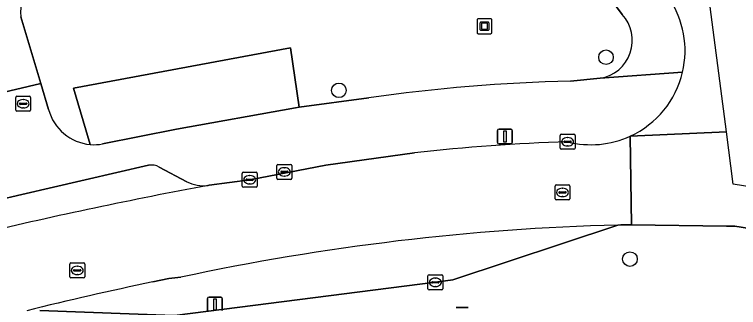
# Model space of a CAD drawing. Extents: x 159053 to 160042, y 380449 to 381423.
# Drawn here: x 159872.82 to 159921.33, y 381219.05 to 381238.71 of the extents above; entities that cross this region are included whole.
import ezdxf

# ---------------------------------------------------------------- set-up
doc = ezdxf.new("R2010")
doc.units = 0
for name, color, linetype in [('IMGEO_Afvalbak', 7, 'Continuous'), ('IMGEO_Boom', 7, 'Continuous'), ('IMGEO_Brandkraan', 7, 'Continuous'), ('IMGEO_Groenvoorziening', 7, 'Continuous'), ('IMGEO_Kolk', 7, 'Continuous'), ('IMGEO_Kunstobject', 7, 'Continuous'), ('IMGEO_Lichtmast', 7, 'Continuous'), ('IMGEO_Parkeervlak_open', 7, 'Continuous'), ('IMGEO_Rijbaan_lokaal_gesloten', 7, 'Continuous'), ('IMGEO_Rijbaan_lokaal_open', 7, 'Continuous'), ('IMGEO_Rioolput', 7, 'Continuous'), ('IMGEO_Voetpad_open', 7, 'Continuous')]:
    doc.layers.add(name, color=color, linetype=linetype)

msp = doc.modelspace()

# ---------------------------------------------------------------- linework, layer by layer
at = {"layer": 'IMGEO_Afvalbak'}
for p, q in [((159902.423, 381219.052), (159903.213, 381219.052)), ((159903.213, 381219.052), (159902.423, 381219.052))]:
    msp.add_line(p, q, dxfattribs=at)
at = {"layer": 'IMGEO_Boom'}
for centre in [(159912.456, 381235.84), (159894.554, 381233.618), (159914.06, 381222.297)]:
    msp.add_circle(centre, 0.489, dxfattribs=at)
at = {"layer": 'IMGEO_Brandkraan'}
for p, q in [((159872.9, 381232.296), (159872.9, 381233.148)), ((159872.975, 381233.222), (159873.827, 381233.222)), ((159873.388, 381233.002), (159873.413, 381233.002)), ((159873.901, 381233.148), (159873.901, 381232.296)), ((159873.159, 381232.716), (159873.159, 381232.728)), ((159873.597, 381232.679), (159873.199, 381232.679)), ((159873.202, 381232.765), (159873.6, 381232.765)), ((159873.643, 381232.728), (159873.643, 381232.716)), ((159873.827, 381232.222), (159872.975, 381232.222)), ((159873.411, 381232.442), (159873.386, 381232.442))]:
    msp.add_line(p, q, dxfattribs=at)
for points in [[(159872.9, 381232.296), (159872.9, 381233.148)], [(159872.975, 381233.222), (159873.827, 381233.222)], [(159873.901, 381233.148), (159873.901, 381232.296)], [(159873.827, 381232.222), (159872.975, 381232.222)]]:
    msp.add_lwpolyline(points, dxfattribs=at)
for centre, radius, start, end in [((159872.977, 381233.146), 0.0765, 91.552, 178.448), ((159872.977, 381233.146), 0.0765, 91.552, 178.448), ((159873.825, 381233.146), 0.0765, 1.552, 88.448), ((159873.825, 381233.146), 0.0765, 1.552, 88.448), ((159873.199, 381232.725), 0.0403, 85.8775, 175.7526), ((159873.196, 381232.715), 0.0366, 178.938, 274.7102), ((159873.6, 381232.722), 0.043, 264.8664, 352.4533), ((159873.604, 381232.727), 0.0386, 1.7309, 96.639), ((159872.977, 381232.298), 0.0765, 181.552, 268.448), ((159872.977, 381232.298), 0.0765, 181.552, 268.448), ((159873.825, 381232.298), 0.0765, 271.552, 358.448), ((159873.825, 381232.298), 0.0765, 271.552, 358.448)]:
    msp.add_arc(centre, radius, start, end, dxfattribs=at)
for centre, major_axis, ratio, start_param, end_param in [((159873.387, 381232.722), (-0.387, 0.002), 0.722429, 4.712389, 7.853982), ((159873.412, 381232.722), (-0.39, 0.002), 0.717154, 1.570796, 4.712389)]:
    msp.add_ellipse(centre, major_axis=major_axis, ratio=ratio, start_param=start_param, end_param=end_param, dxfattribs=at)
at = {"layer": 'IMGEO_Groenvoorziening'}
for points in [[(159913.537, 381238.709), (159905.107, 381250)], [(159873.251, 381238.557), (159874.582, 381234.079), (159875.101, 381232.331)], [(159877.894, 381229.987), (159876.768, 381233.764), (159891.314, 381236.462), (159891.888, 381232.487), (159896.552, 381233.109)], [(159891.314, 381236.462), (159876.768, 381233.764), (159877.894, 381229.987)], [(159878.725, 381230.023), (159883.666, 381231.011), (159891.645, 381232.455), (159891.888, 381232.487), (159891.314, 381236.462)], [(159910.065, 381234.229), (159912.065, 381234.427)]]:
    msp.add_lwpolyline(points, dxfattribs=at)
for centre, radius, start, end in [((159875.456, 381238.914), 2.233, 69.0026, 189.1951), ((159911.654, 381236.962), 2.568, 279.2001, 42.8575), ((159912.182, 381126.609), 107.641, 91.12691, 98.34914), ((159878.177, 381233.16), 3.186, 195.0907, 264.8998), ((159878.172, 381233.187), 3.212, 265.0407, 279.9204)]:
    msp.add_arc(centre, radius, start, end, dxfattribs=at)
at = {"layer": 'IMGEO_Kolk'}
for p, q in [((159909.382, 381229.744), (159909.382, 381230.596)), ((159909.457, 381230.67), (159910.309, 381230.67)), ((159910.383, 381230.596), (159910.383, 381229.744)), ((159909.641, 381230.164), (159909.641, 381230.176)), ((159910.079, 381230.127), (159909.681, 381230.127)), ((159909.684, 381230.213), (159910.082, 381230.213)), ((159909.87, 381230.45), (159909.895, 381230.45)), ((159910.125, 381230.176), (159910.125, 381230.164)), ((159910.309, 381229.67), (159909.457, 381229.67)), ((159909.893, 381229.89), (159909.868, 381229.89)), ((159890.472, 381228.649), (159891.324, 381228.649)), ((159888.153, 381228.125), (159889.005, 381228.125)), ((159890.397, 381227.723), (159890.397, 381228.575)), ((159890.656, 381228.143), (159890.656, 381228.155)), ((159891.094, 381228.106), (159890.696, 381228.106)), ((159890.699, 381228.192), (159891.097, 381228.192)), ((159890.885, 381228.429), (159890.91, 381228.429)), ((159891.14, 381228.155), (159891.14, 381228.143)), ((159891.398, 381228.575), (159891.398, 381227.723)), ((159888.078, 381227.199), (159888.078, 381228.051)), ((159888.337, 381227.619), (159888.337, 381227.631)), ((159888.38, 381227.668), (159888.778, 381227.668)), ((159888.566, 381227.905), (159888.591, 381227.905)), ((159888.821, 381227.631), (159888.821, 381227.619)), ((159889.079, 381228.051), (159889.079, 381227.199)), ((159891.324, 381227.649), (159890.472, 381227.649)), ((159890.908, 381227.869), (159890.883, 381227.869)), ((159888.775, 381227.582), (159888.377, 381227.582)), ((159888.589, 381227.345), (159888.564, 381227.345)), ((159889.005, 381227.125), (159888.153, 381227.125)), ((159900.519, 381220.316), (159900.519, 381221.168)), ((159900.594, 381221.242), (159901.446, 381221.242)), ((159901.007, 381221.022), (159901.032, 381221.022)), ((159901.52, 381221.168), (159901.52, 381220.316)), ((159900.778, 381220.736), (159900.778, 381220.748)), ((159901.216, 381220.699), (159900.818, 381220.699)), ((159900.821, 381220.785), (159901.219, 381220.785)), ((159901.03, 381220.462), (159901.005, 381220.462)), ((159901.262, 381220.748), (159901.262, 381220.736)), ((159901.446, 381220.242), (159900.594, 381220.242))]:
    msp.add_line(p, q, dxfattribs=at)
for points in [[(159909.382, 381229.744), (159909.382, 381230.596)], [(159909.457, 381230.67), (159910.309, 381230.67)], [(159910.383, 381230.596), (159910.383, 381229.744)], [(159910.309, 381229.67), (159909.457, 381229.67)], [(159890.472, 381228.649), (159891.324, 381228.649)], [(159888.153, 381228.125), (159889.005, 381228.125)], [(159890.397, 381227.723), (159890.397, 381228.575)], [(159891.398, 381228.575), (159891.398, 381227.723)], [(159888.078, 381227.199), (159888.078, 381228.051)], [(159889.079, 381228.051), (159889.079, 381227.199)], [(159891.324, 381227.649), (159890.472, 381227.649)], [(159889.005, 381227.125), (159888.153, 381227.125)], [(159900.519, 381220.316), (159900.519, 381221.168)], [(159900.594, 381221.242), (159901.446, 381221.242)], [(159901.52, 381221.168), (159901.52, 381220.316)], [(159901.446, 381220.242), (159900.594, 381220.242)]]:
    msp.add_lwpolyline(points, dxfattribs=at)
for centre, radius, start, end in [((159909.459, 381230.594), 0.0765, 91.552, 178.448), ((159909.459, 381230.594), 0.0765, 91.552, 178.448), ((159910.307, 381230.594), 0.0765, 1.552, 88.448), ((159910.307, 381230.594), 0.0765, 1.552, 88.448), ((159909.681, 381230.173), 0.0403, 85.8775, 175.7526), ((159909.678, 381230.163), 0.0366, 178.938, 274.7102), ((159910.082, 381230.17), 0.043, 264.8664, 352.4533), ((159910.086, 381230.175), 0.0386, 1.7309, 96.639), ((159909.459, 381229.746), 0.0765, 181.552, 268.448), ((159909.459, 381229.746), 0.0765, 181.552, 268.448), ((159910.307, 381229.746), 0.0765, 271.552, 358.448), ((159910.307, 381229.746), 0.0765, 271.552, 358.448), ((159890.474, 381228.573), 0.0765, 91.552, 178.448), ((159890.474, 381228.573), 0.0765, 91.552, 178.448), ((159891.322, 381228.573), 0.0765, 1.552, 88.448), ((159891.322, 381228.573), 0.0765, 1.552, 88.448), ((159888.155, 381228.049), 0.0765, 91.552, 178.448), ((159888.155, 381228.049), 0.0765, 91.552, 178.448), ((159889.003, 381228.049), 0.0765, 1.552, 88.448), ((159889.003, 381228.049), 0.0765, 1.552, 88.448), ((159890.696, 381228.152), 0.0403, 85.8775, 175.7526), ((159890.693, 381228.142), 0.0366, 178.938, 274.7102), ((159891.097, 381228.149), 0.043, 264.8664, 352.4533), ((159891.101, 381228.154), 0.0386, 1.7309, 96.639), ((159888.377, 381227.628), 0.0403, 85.8775, 175.7526), ((159888.374, 381227.618), 0.0366, 178.938, 274.7102), ((159888.778, 381227.625), 0.043, 264.8664, 352.4533), ((159888.782, 381227.63), 0.0386, 1.7309, 96.639), ((159890.474, 381227.725), 0.0765, 181.552, 268.448), ((159890.474, 381227.725), 0.0765, 181.552, 268.448), ((159891.322, 381227.725), 0.0765, 271.552, 358.448), ((159891.322, 381227.725), 0.0765, 271.552, 358.448), ((159888.155, 381227.201), 0.0765, 181.552, 268.448), ((159888.155, 381227.201), 0.0765, 181.552, 268.448), ((159889.003, 381227.201), 0.0765, 271.552, 358.448), ((159889.003, 381227.201), 0.0765, 271.552, 358.448), ((159900.596, 381221.166), 0.0765, 91.552, 178.448), ((159900.596, 381221.166), 0.0765, 91.552, 178.448), ((159901.444, 381221.166), 0.0765, 1.552, 88.448), ((159901.444, 381221.166), 0.0765, 1.552, 88.448), ((159900.818, 381220.745), 0.0403, 85.8775, 175.7526), ((159900.815, 381220.735), 0.0366, 178.938, 274.7102), ((159901.219, 381220.742), 0.043, 264.8664, 352.4533), ((159901.223, 381220.747), 0.0386, 1.7309, 96.639), ((159900.596, 381220.318), 0.0765, 181.552, 268.448), ((159900.596, 381220.318), 0.0765, 181.552, 268.448), ((159901.444, 381220.318), 0.0765, 271.552, 358.448), ((159901.444, 381220.318), 0.0765, 271.552, 358.448)]:
    msp.add_arc(centre, radius, start, end, dxfattribs=at)
for centre, major_axis, ratio, start_param, end_param in [((159909.869, 381230.17), (-0.387, 0.002), 0.722429, 4.712389, 7.853982), ((159909.894, 381230.17), (-0.39, 0.002), 0.717154, 1.570796, 4.712389), ((159890.884, 381228.149), (-0.387, 0.002), 0.722429, 4.712389, 7.853982), ((159890.909, 381228.149), (-0.39, 0.002), 0.717154, 1.570796, 4.712389), ((159888.565, 381227.625), (-0.387, 0.002), 0.722429, 4.712389, 7.853982), ((159888.59, 381227.625), (-0.39, 0.002), 0.717154, 1.570796, 4.712389), ((159901.006, 381220.742), (-0.387, 0.002), 0.722429, 4.712389, 7.853982), ((159901.031, 381220.742), (-0.39, 0.002), 0.717154, 1.570796, 4.712389)]:
    msp.add_ellipse(centre, major_axis=major_axis, ratio=ratio, start_param=start_param, end_param=end_param, dxfattribs=at)
at = {"layer": 'IMGEO_Kunstobject'}
for p, q in [((159903.814, 381238.334), (159903.814, 381237.493)), ((159903.814, 381238.334), (159903.814, 381237.493)), ((159904.73, 381238.418), (159903.889, 381238.418)), ((159904.73, 381238.418), (159903.889, 381238.418)), ((159904.814, 381237.502), (159904.814, 381238.343)), ((159904.814, 381237.502), (159904.814, 381238.343)), ((159904.028, 381237.682), (159904.028, 381238.156)), ((159904.078, 381238.206), (159904.552, 381238.206)), ((159904.108, 381238.106), (159904.108, 381237.732)), ((159904.502, 381238.126), (159904.128, 381238.126)), ((159904.522, 381237.732), (159904.522, 381238.106)), ((159904.602, 381238.156), (159904.602, 381237.682)), ((159903.898, 381237.418), (159904.739, 381237.418)), ((159903.898, 381237.418), (159904.739, 381237.418)), ((159904.552, 381237.632), (159904.078, 381237.632)), ((159904.128, 381237.712), (159904.502, 381237.712))]:
    msp.add_line(p, q, dxfattribs=at)
for centre, radius, start, end in [((159903.892, 381238.34), 0.0779, 92.4484, 184.2845), ((159903.892, 381238.34), 0.0779, 92.4484, 184.2845), ((159904.736, 381238.34), 0.0779, 2.4484, 94.2845), ((159904.736, 381238.34), 0.0779, 2.4484, 94.2845), ((159904.078, 381238.156), 0.05, 90, 180), ((159904.128, 381238.106), 0.02, 90, 180), ((159904.502, 381238.106), 0.02, 360, 90), ((159904.552, 381238.156), 0.05, 360, 90), ((159903.892, 381237.496), 0.0779, 182.4484, 274.2845), ((159903.892, 381237.496), 0.0779, 182.4484, 274.2845), ((159904.078, 381237.682), 0.05, 180, 270), ((159904.128, 381237.732), 0.02, 180, 270), ((159904.502, 381237.732), 0.02, 270, 0), ((159904.552, 381237.682), 0.05, 270, 0), ((159904.736, 381237.496), 0.0779, 272.4484, 4.2845), ((159904.736, 381237.496), 0.0779, 272.4484, 4.2845)]:
    msp.add_arc(centre, radius, start, end, dxfattribs=at)
at = {"layer": 'IMGEO_Lichtmast'}
for p, q in [((159905.287, 381231.025), (159906.077, 381231.025)), ((159906.077, 381231.025), (159905.287, 381231.025)), ((159905.187, 381230.125), (159905.187, 381230.925)), ((159905.187, 381230.925), (159905.187, 381230.125)), ((159906.177, 381230.925), (159906.177, 381230.125)), ((159906.177, 381230.125), (159906.177, 381230.925)), ((159906.077, 381230.025), (159905.287, 381230.025)), ((159905.287, 381230.025), (159906.077, 381230.025)), ((159885.753, 381218.855), (159885.753, 381219.655)), ((159885.753, 381219.655), (159885.753, 381218.855)), ((159885.853, 381219.755), (159886.643, 381219.755)), ((159886.643, 381219.755), (159885.853, 381219.755)), ((159886.743, 381219.655), (159886.743, 381218.855)), ((159886.743, 381218.855), (159886.743, 381219.655))]:
    msp.add_line(p, q, dxfattribs=at)
for points in [[(159905.607, 381230.9), (159905.757, 381230.9), (159905.757, 381230.15), (159905.607, 381230.15), (159905.607, 381230.9)], [(159886.173, 381219.63), (159886.323, 381219.63), (159886.323, 381218.88), (159886.173, 381218.88), (159886.173, 381219.63)]]:
    msp.add_lwpolyline(points, dxfattribs=at)
for centre, start, end in [((159905.287, 381230.925), 90, 180), ((159905.287, 381230.925), 90, 180), ((159906.077, 381230.925), 0, 90), ((159906.077, 381230.925), 360, 90), ((159905.287, 381230.125), 180, 270), ((159905.287, 381230.125), 180, 270), ((159906.077, 381230.125), 270, 0), ((159906.077, 381230.125), 270, 0), ((159885.853, 381219.655), 90, 180), ((159885.853, 381219.655), 90, 180), ((159886.643, 381219.655), 0, 90), ((159886.643, 381219.655), 360, 90)]:
    msp.add_arc(centre, 0.1, start, end, dxfattribs=at)
at = {"layer": 'IMGEO_Parkeervlak_open'}
for points in [[(159881.8, 381228.59), (159873.314, 381226.631), (159871.567, 381226.238)], [(159884.372, 381227.488), (159882.523, 381228.467)], [(159885.803, 381227.241), (159885.77, 381227.238)]]:
    msp.add_lwpolyline(points, dxfattribs=at)
for centre, radius, start, end in [((159881.996, 381227.554), 1.054, 59.9827, 100.7073), ((159944.548, 380912.08), 320.589, 100.55858, 103.33463), ((159885.494, 381229.728), 2.505, 243.3938, 276.3285)]:
    msp.add_arc(centre, radius, start, end, dxfattribs=at)
at = {"layer": 'IMGEO_Rijbaan_lokaal_gesloten'}
for points in [[(159874.519, 381218.849), (159883.505, 381218.515), (159883.727, 381218.535), (159901.02, 381220.742), (159902.189, 381220.905), (159913.254, 381224.586)], [(159883.957, 381221.084), (159883.163, 381220.993), (159882.09, 381220.766)]]:
    msp.add_lwpolyline(points, dxfattribs=at)
for centre, radius, start, end in [((159917.461, 381065.098), 159.544, 91.51084, 102.12212), ((159924.123, 381017.453), 207.612, 101.68089, 104.07464)]:
    msp.add_arc(centre, radius, start, end, dxfattribs=at)
at = {"layer": 'IMGEO_Rijbaan_lokaal_open'}
for points in [[(159920.531, 381230.844), (159919.199, 381241.116), (159897.002, 381271.647), (159892.646, 381269.029)], [(159913.254, 381224.586), (159913.44, 381224.605), (159913.65, 381224.605), (159914.174, 381224.598), (159914.083, 381230.55)], [(160033.598, 381179.646), (159945.455, 381220.334), (159935.277, 381225.033), (159920.986, 381227.331), (159920.531, 381230.844), (159914.083, 381230.55), (159914.174, 381224.598), (159920.52, 381224.507), (159921.077, 381224.514), (159927.535, 381223.49), (159933.16, 381221.997), (159936.092, 381221.118), (159937.203, 381220.741), (159938.147, 381220.313), (159951.497, 381214.191)], [(159914.083, 381230.55), (159920.531, 381230.844)], [(159899.63, 381229.43), (159893.68, 381228.595), (159888.579, 381227.625), (159885.87, 381227.25), (159885.803, 381227.241)], [(159882.09, 381220.766), (159883.163, 381220.993), (159883.957, 381221.084)]]:
    msp.add_lwpolyline(points, dxfattribs=at)
for centre, radius, start, end in [((159911.442, 381236.277), 6.31, 346.7736, 33.895), ((159911.447, 381236.279), 6.306, 294.7101, 346.7475), ((159911.447, 381236.276), 6.304, 255.6468, 294.7224), ((159913.908, 381102.825), 127.408, 91.80991, 96.43439), ((159944.548, 380912.08), 320.589, 100.55858, 103.33463), ((159917.461, 381065.098), 159.544, 91.51084, 102.12212), ((159924.123, 381017.453), 207.612, 101.68089, 104.07464)]:
    msp.add_arc(centre, radius, start, end, dxfattribs=at)
at = {"layer": 'IMGEO_Rioolput'}
for p, q in [((159909.04, 381226.346), (159909.04, 381227.198)), ((159909.115, 381227.272), (159909.967, 381227.272)), ((159910.041, 381227.198), (159910.041, 381226.346)), ((159909.299, 381226.766), (159909.299, 381226.778)), ((159909.737, 381226.729), (159909.339, 381226.729)), ((159909.342, 381226.815), (159909.74, 381226.815)), ((159909.528, 381227.052), (159909.553, 381227.052)), ((159909.783, 381226.778), (159909.783, 381226.766)), ((159909.967, 381226.272), (159909.115, 381226.272)), ((159909.551, 381226.492), (159909.526, 381226.492)), ((159876.523, 381221.116), (159876.523, 381221.968)), ((159876.598, 381222.042), (159877.45, 381222.042)), ((159877.011, 381221.822), (159877.036, 381221.822)), ((159877.524, 381221.968), (159877.524, 381221.116)), ((159876.782, 381221.536), (159876.782, 381221.548)), ((159877.22, 381221.499), (159876.822, 381221.499)), ((159876.825, 381221.585), (159877.223, 381221.585)), ((159877.266, 381221.548), (159877.266, 381221.536)), ((159877.45, 381221.042), (159876.598, 381221.042)), ((159877.034, 381221.262), (159877.009, 381221.262))]:
    msp.add_line(p, q, dxfattribs=at)
for points in [[(159909.04, 381226.346), (159909.04, 381227.198)], [(159909.115, 381227.272), (159909.967, 381227.272)], [(159910.041, 381227.198), (159910.041, 381226.346)], [(159909.967, 381226.272), (159909.115, 381226.272)], [(159876.523, 381221.116), (159876.523, 381221.968)], [(159876.598, 381222.042), (159877.45, 381222.042)], [(159877.524, 381221.968), (159877.524, 381221.116)], [(159877.45, 381221.042), (159876.598, 381221.042)]]:
    msp.add_lwpolyline(points, dxfattribs=at)
for centre, radius, start, end in [((159909.117, 381227.196), 0.0765, 91.552, 178.448), ((159909.117, 381227.196), 0.0765, 91.552, 178.448), ((159909.965, 381227.196), 0.0765, 1.552, 88.448), ((159909.965, 381227.196), 0.0765, 1.552, 88.448), ((159909.339, 381226.775), 0.0403, 85.8775, 175.7526), ((159909.336, 381226.765), 0.0366, 178.938, 274.7102), ((159909.74, 381226.772), 0.043, 264.8664, 352.4533), ((159909.744, 381226.777), 0.0386, 1.7309, 96.639), ((159909.117, 381226.348), 0.0765, 181.552, 268.448), ((159909.117, 381226.348), 0.0765, 181.552, 268.448), ((159909.965, 381226.348), 0.0765, 271.552, 358.448), ((159909.965, 381226.348), 0.0765, 271.552, 358.448), ((159876.6, 381221.966), 0.0765, 91.552, 178.448), ((159876.6, 381221.966), 0.0765, 91.552, 178.448), ((159877.448, 381221.966), 0.0765, 1.552, 88.448), ((159877.448, 381221.966), 0.0765, 1.552, 88.448), ((159876.822, 381221.545), 0.0403, 85.8775, 175.7526), ((159876.819, 381221.535), 0.0366, 178.938, 274.7102), ((159877.223, 381221.542), 0.043, 264.8664, 352.4533), ((159877.227, 381221.547), 0.0386, 1.7309, 96.639), ((159876.6, 381221.118), 0.0765, 181.552, 268.448), ((159876.6, 381221.118), 0.0765, 181.552, 268.448), ((159877.448, 381221.118), 0.0765, 271.552, 358.448), ((159877.448, 381221.118), 0.0765, 271.552, 358.448)]:
    msp.add_arc(centre, radius, start, end, dxfattribs=at)
for centre, major_axis, ratio, start_param, end_param in [((159909.527, 381226.772), (-0.387, 0.002), 0.722429, 4.712389, 7.853982), ((159909.552, 381226.772), (-0.39, 0.002), 0.717154, 1.570796, 4.712389), ((159877.01, 381221.542), (-0.387, 0.002), 0.722429, 4.712389, 7.853982), ((159877.035, 381221.542), (-0.39, 0.002), 0.717154, 1.570796, 4.712389)]:
    msp.add_ellipse(centre, major_axis=major_axis, ratio=ratio, start_param=start_param, end_param=end_param, dxfattribs=at)
at = {"layer": 'IMGEO_Voetpad_open'}
for points in [[(159876.946, 381249.726), (159876.8, 381250), (159876.265, 381251.425), (159872.662, 381261.536), (159872.608, 381261.691), (159863.967, 381259.594), (159866.775, 381250), (159871.213, 381234.834), (159871.634, 381233.396), (159874.582, 381234.079), (159873.251, 381238.557)], [(159903.414, 381252.268), (159905.107, 381250), (159913.537, 381238.709)], [(159875.101, 381232.331), (159874.582, 381234.079), (159871.634, 381233.396), (159871.213, 381234.834), (159863.018, 381232.57), (159862.921, 381232.9), (159862.766, 381232.857), (159857.207, 381231.321), (159847.967, 381228.769), (159840.781, 381226.784), (159834.935, 381225.169), (159829.281, 381223.607), (159823.541, 381222.021), (159816.04, 381219.949), (159814.316, 381226.189), (159811.152, 381225.315), (159811.277, 381224.517)], [(159917.585, 381234.833), (159912.065, 381234.427), (159910.065, 381234.229)], [(159912.065, 381234.427), (159917.585, 381234.833)], [(159896.552, 381233.109), (159891.888, 381232.487), (159891.645, 381232.455), (159883.666, 381231.011), (159878.725, 381230.023)], [(159885.77, 381227.238), (159885.803, 381227.241), (159885.87, 381227.25), (159888.579, 381227.625), (159893.68, 381228.595), (159899.63, 381229.43)], [(159871.567, 381226.238), (159873.314, 381226.631), (159881.8, 381228.59)], [(159882.523, 381228.467), (159884.372, 381227.488)], [(159934.459, 381217.78), (159940.248, 381217.564), (159939.825, 381218.464), (159939.292, 381219.303), (159938.861, 381219.814), (159938.147, 381220.313), (159937.203, 381220.741), (159936.092, 381221.118), (159933.16, 381221.997), (159927.535, 381223.49), (159921.077, 381224.514), (159920.52, 381224.507), (159914.174, 381224.598), (159913.65, 381224.605), (159913.44, 381224.605), (159913.254, 381224.586), (159902.189, 381220.905), (159901.02, 381220.742), (159883.727, 381218.535), (159883.505, 381218.515), (159874.519, 381218.849)]]:
    msp.add_lwpolyline(points, dxfattribs=at)
for centre, radius, start, end in [((159875.456, 381238.914), 2.233, 69.0026, 189.1951), ((159911.442, 381236.277), 6.31, 346.7736, 33.895), ((159911.654, 381236.962), 2.568, 279.2001, 42.8575), ((159911.447, 381236.279), 6.306, 294.7101, 346.7475), ((159912.182, 381126.609), 107.641, 91.12691, 98.34914), ((159878.177, 381233.16), 3.186, 195.0907, 264.8998), ((159911.447, 381236.276), 6.304, 255.6468, 294.7224), ((159913.908, 381102.825), 127.408, 91.80991, 96.43439), ((159878.172, 381233.187), 3.212, 265.0407, 279.9204), ((159881.996, 381227.554), 1.054, 59.9827, 100.7073), ((159885.494, 381229.728), 2.505, 243.3938, 276.3285)]:
    msp.add_arc(centre, radius, start, end, dxfattribs=at)

doc.saveas('drawing.dxf')
